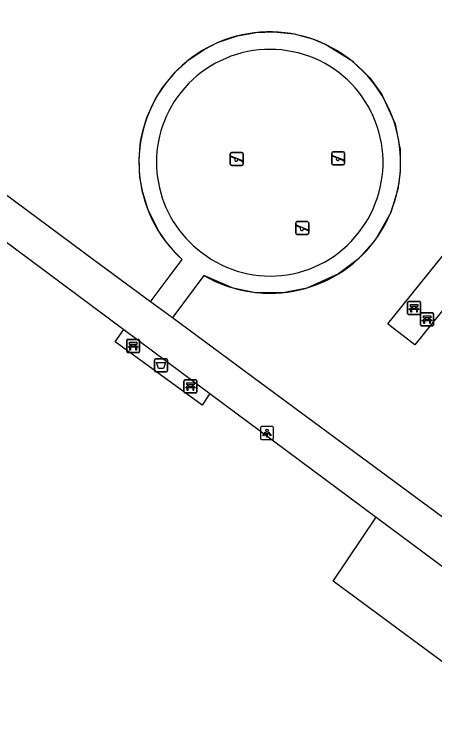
# Model space of a CAD drawing. Extents: x 160026 to 161302, y 384757 to 385701.
# Drawn here: x 160458.6 to 160491.1, y 385239.8 to 385295.1 of the extents above; entities that cross this region are included whole.
import ezdxf

# ---------------------------------------------------------------- set-up
doc = ezdxf.new("R2010")
doc.units = 0
for name, color, linetype in [('IMGEO_Afvalbak', 7, 'Continuous'), ('IMGEO_Bank', 7, 'Continuous'), ('IMGEO_Groenvoorziening', 7, 'Continuous'), ('IMGEO_Hek', 7, 'Continuous'), ('IMGEO_Lichtpunt', 7, 'Continuous'), ('IMGEO_Speelvoorziening', 7, 'Continuous'), ('IMGEO_Voetpad_open', 7, 'Continuous')]:
    doc.layers.add(name, color=color, linetype=linetype)

msp = doc.modelspace()

# ---------------------------------------------------------------- linework, layer by layer
at = {"layer": 'IMGEO_Afvalbak'}
for p, q in [((160469.545, 385268.436), (160470.335, 385268.436)), ((160470.335, 385268.436), (160469.545, 385268.436)), ((160469.445, 385267.536), (160469.445, 385268.336)), ((160469.445, 385268.336), (160469.445, 385267.536)), ((160470.435, 385268.336), (160470.435, 385267.536)), ((160470.435, 385267.536), (160470.435, 385268.336)), ((160470.335, 385267.436), (160469.545, 385267.436)), ((160469.545, 385267.436), (160470.335, 385267.436))]:
    msp.add_line(p, q, dxfattribs=at)
msp.add_lwpolyline([(160469.588, 385268.15), (160470.292, 385268.15), (160470.143, 385267.68), (160469.737, 385267.68), (160469.588, 385268.15)], dxfattribs=at)
for centre, start, end in [((160469.545, 385268.336), 90, 180), ((160469.545, 385268.336), 90, 180), ((160470.335, 385268.336), 0, 90), ((160470.335, 385268.336), 360, 90), ((160469.545, 385267.536), 180, 270), ((160469.545, 385267.536), 180, 270), ((160470.335, 385267.536), 270, 0), ((160470.335, 385267.536), 270, 0)]:
    msp.add_arc(centre, 0.1, start, end, dxfattribs=at)
at = {"layer": 'IMGEO_Bank'}
for p, q in [((160489.079, 385272.867), (160489.92, 385272.867)), ((160489.92, 385272.867), (160489.079, 385272.867)), ((160489.004, 385271.942), (160489.004, 385272.783)), ((160489.004, 385272.783), (160489.004, 385271.942)), ((160489.701, 385272.265), (160489.308, 385272.265)), ((160489.313, 385272.373), (160489.313, 385272.479)), ((160489.357, 385272.479), (160489.357, 385272.373)), ((160489.645, 385272.485), (160489.363, 385272.485)), ((160489.363, 385272.367), (160489.645, 385272.367)), ((160489.651, 385272.373), (160489.651, 385272.479)), ((160489.695, 385272.479), (160489.695, 385272.373)), ((160490.004, 385272.792), (160490.004, 385271.951)), ((160490.004, 385271.951), (160490.004, 385272.792)), ((160489.929, 385271.867), (160489.088, 385271.867)), ((160489.088, 385271.867), (160489.929, 385271.867)), ((160490.009, 385271.066), (160490.009, 385271.907)), ((160490.009, 385271.907), (160490.009, 385271.066)), ((160490.084, 385271.991), (160490.925, 385271.991)), ((160490.925, 385271.991), (160490.084, 385271.991)), ((160491.009, 385271.916), (160491.009, 385271.075)), ((160491.009, 385271.075), (160491.009, 385271.916)), ((160490.706, 385271.389), (160490.313, 385271.389)), ((160490.318, 385271.497), (160490.318, 385271.603)), ((160490.362, 385271.603), (160490.362, 385271.497)), ((160490.65, 385271.609), (160490.368, 385271.609)), ((160490.368, 385271.491), (160490.65, 385271.491)), ((160490.656, 385271.497), (160490.656, 385271.603)), ((160490.7, 385271.603), (160490.7, 385271.497)), ((160490.934, 385270.991), (160490.093, 385270.991)), ((160490.093, 385270.991), (160490.934, 385270.991)), ((160467.29, 385269.009), (160467.29, 385269.85)), ((160467.29, 385269.85), (160467.29, 385269.009)), ((160467.365, 385269.934), (160468.206, 385269.934)), ((160468.206, 385269.934), (160467.365, 385269.934)), ((160467.599, 385269.44), (160467.599, 385269.546)), ((160467.643, 385269.546), (160467.643, 385269.44)), ((160467.931, 385269.552), (160467.649, 385269.552)), ((160467.937, 385269.44), (160467.937, 385269.546)), ((160467.981, 385269.546), (160467.981, 385269.44)), ((160468.29, 385269.859), (160468.29, 385269.018)), ((160468.29, 385269.018), (160468.29, 385269.859)), ((160468.215, 385268.934), (160467.374, 385268.934)), ((160467.374, 385268.934), (160468.215, 385268.934)), ((160467.987, 385269.332), (160467.594, 385269.332)), ((160467.649, 385269.434), (160467.931, 385269.434)), ((160471.793, 385266.798), (160472.634, 385266.798)), ((160472.634, 385266.798), (160471.793, 385266.798)), ((160472.718, 385266.723), (160472.718, 385265.882)), ((160472.718, 385265.882), (160472.718, 385266.723)), ((160471.718, 385265.873), (160471.718, 385266.714)), ((160471.718, 385266.714), (160471.718, 385265.873)), ((160472.415, 385266.196), (160472.022, 385266.196)), ((160472.027, 385266.304), (160472.027, 385266.41)), ((160472.071, 385266.41), (160472.071, 385266.304)), ((160472.359, 385266.416), (160472.077, 385266.416)), ((160472.077, 385266.298), (160472.359, 385266.298)), ((160472.365, 385266.304), (160472.365, 385266.41)), ((160472.409, 385266.41), (160472.409, 385266.304)), ((160472.643, 385265.798), (160471.802, 385265.798)), ((160471.802, 385265.798), (160472.643, 385265.798))]:
    msp.add_line(p, q, dxfattribs=at)
for points in [[(160489.251, 385272.265), (160489.109, 385272.265), (160489.221, 385272.367), (160489.307, 385272.367)], [(160489.307, 385272.485), (160489.221, 385272.485), (160489.221, 385272.646), (160489.784, 385272.646), (160489.784, 385272.485), (160489.701, 385272.485)], [(160489.301, 385272.258), (160489.301, 385272.051), (160489.258, 385272.051), (160489.258, 385272.258)], [(160489.701, 385272.367), (160489.784, 385272.367), (160489.896, 385272.265), (160489.757, 385272.265)], [(160489.751, 385272.258), (160489.751, 385272.051), (160489.707, 385272.051), (160489.707, 385272.258)], [(160490.312, 385271.609), (160490.226, 385271.609), (160490.226, 385271.77), (160490.789, 385271.77), (160490.789, 385271.609), (160490.706, 385271.609)], [(160490.256, 385271.389), (160490.114, 385271.389), (160490.226, 385271.491), (160490.312, 385271.491)], [(160490.306, 385271.382), (160490.306, 385271.175), (160490.263, 385271.175), (160490.263, 385271.382)], [(160490.706, 385271.491), (160490.789, 385271.491), (160490.901, 385271.389), (160490.762, 385271.389)], [(160490.756, 385271.382), (160490.756, 385271.175), (160490.712, 385271.175), (160490.712, 385271.382)], [(160467.593, 385269.552), (160467.507, 385269.552), (160467.507, 385269.713), (160468.07, 385269.713), (160468.07, 385269.552), (160467.987, 385269.552)], [(160467.537, 385269.332), (160467.395, 385269.332), (160467.507, 385269.434), (160467.593, 385269.434)], [(160467.587, 385269.325), (160467.587, 385269.118), (160467.544, 385269.118), (160467.544, 385269.325)], [(160467.987, 385269.434), (160468.07, 385269.434), (160468.182, 385269.332), (160468.043, 385269.332)], [(160468.037, 385269.325), (160468.037, 385269.118), (160467.993, 385269.118), (160467.993, 385269.325)], [(160471.965, 385266.196), (160471.823, 385266.196), (160471.935, 385266.298), (160472.021, 385266.298)], [(160472.021, 385266.416), (160471.935, 385266.416), (160471.935, 385266.577), (160472.498, 385266.577), (160472.498, 385266.416), (160472.415, 385266.416)], [(160472.015, 385266.189), (160472.015, 385265.982), (160471.972, 385265.982), (160471.972, 385266.189)], [(160472.415, 385266.298), (160472.498, 385266.298), (160472.61, 385266.196), (160472.471, 385266.196)], [(160472.465, 385266.189), (160472.465, 385265.982), (160472.421, 385265.982), (160472.421, 385266.189)]]:
    msp.add_lwpolyline(points, dxfattribs=at)
for centre, radius, start, end in [((160489.082, 385272.789), 0.0779, 92.4484, 184.2845), ((160489.082, 385272.789), 0.0779, 92.4484, 184.2845), ((160489.926, 385272.789), 0.0779, 2.4484, 94.2845), ((160489.926, 385272.789), 0.0779, 2.4484, 94.2845), ((160489.251, 385272.258), 0.00671, 2.8957, 87.1043), ((160489.308, 385272.258), 0.00671, 92.8957, 177.1043), ((160489.306, 385272.478), 0.00671, 2.8957, 87.1043), ((160489.306, 385272.374), 0.00671, 272.8957, 357.1043), ((160489.363, 385272.478), 0.00671, 92.8957, 177.1043), ((160489.363, 385272.374), 0.00671, 182.8957, 267.1043), ((160489.645, 385272.478), 0.00671, 2.8957, 87.1043), ((160489.645, 385272.374), 0.00671, 272.8957, 357.1043), ((160489.702, 385272.478), 0.00671, 92.8957, 177.1043), ((160489.702, 385272.374), 0.00671, 182.8957, 267.1043), ((160489.7, 385272.258), 0.00671, 2.8957, 87.1043), ((160489.757, 385272.258), 0.00671, 92.8957, 177.1043), ((160489.082, 385271.945), 0.0779, 182.4484, 274.2845), ((160489.082, 385271.945), 0.0779, 182.4484, 274.2845), ((160489.926, 385271.945), 0.0779, 272.4484, 4.2845), ((160489.926, 385271.945), 0.0779, 272.4484, 4.2845), ((160490.087, 385271.913), 0.0779, 92.4484, 184.2845), ((160490.087, 385271.913), 0.0779, 92.4484, 184.2845), ((160490.931, 385271.913), 0.0779, 2.4484, 94.2845), ((160490.931, 385271.913), 0.0779, 2.4484, 94.2845), ((160490.256, 385271.382), 0.00671, 2.8957, 87.1043), ((160490.313, 385271.382), 0.00671, 92.8957, 177.1043), ((160490.311, 385271.602), 0.00671, 2.8957, 87.1043), ((160490.311, 385271.498), 0.00671, 272.8957, 357.1043), ((160490.368, 385271.602), 0.00671, 92.8957, 177.1043), ((160490.368, 385271.498), 0.00671, 182.8957, 267.1043), ((160490.65, 385271.602), 0.00671, 2.8957, 87.1043), ((160490.65, 385271.498), 0.00671, 272.8957, 357.1043), ((160490.707, 385271.602), 0.00671, 92.8957, 177.1043), ((160490.707, 385271.498), 0.00671, 182.8957, 267.1043), ((160490.705, 385271.382), 0.00671, 2.8957, 87.1043), ((160490.762, 385271.382), 0.00671, 92.8957, 177.1043), ((160490.087, 385271.069), 0.0779, 182.4484, 274.2845), ((160490.087, 385271.069), 0.0779, 182.4484, 274.2845), ((160490.931, 385271.069), 0.0779, 272.4484, 4.2845), ((160490.931, 385271.069), 0.0779, 272.4484, 4.2845), ((160467.368, 385269.856), 0.0779, 92.4484, 184.2845), ((160467.368, 385269.856), 0.0779, 92.4484, 184.2845), ((160467.592, 385269.545), 0.00671, 2.8957, 87.1043), ((160467.649, 385269.545), 0.00671, 92.8957, 177.1043), ((160467.931, 385269.545), 0.00671, 2.8957, 87.1043), ((160467.988, 385269.545), 0.00671, 92.8957, 177.1043), ((160468.212, 385269.856), 0.0779, 2.4484, 94.2845), ((160468.212, 385269.856), 0.0779, 2.4484, 94.2845), ((160467.368, 385269.012), 0.0779, 182.4484, 274.2845), ((160467.368, 385269.012), 0.0779, 182.4484, 274.2845), ((160467.537, 385269.325), 0.00671, 2.8957, 87.1043), ((160467.594, 385269.325), 0.00671, 92.8957, 177.1043), ((160467.592, 385269.441), 0.00671, 272.8957, 357.1043), ((160467.649, 385269.441), 0.00671, 182.8957, 267.1043), ((160467.931, 385269.441), 0.00671, 272.8957, 357.1043), ((160467.988, 385269.441), 0.00671, 182.8957, 267.1043), ((160467.986, 385269.325), 0.00671, 2.8957, 87.1043), ((160468.043, 385269.325), 0.00671, 92.8957, 177.1043), ((160468.212, 385269.012), 0.0779, 272.4484, 4.2845), ((160468.212, 385269.012), 0.0779, 272.4484, 4.2845), ((160471.796, 385266.72), 0.0779, 92.4484, 184.2845), ((160471.796, 385266.72), 0.0779, 92.4484, 184.2845), ((160472.64, 385266.72), 0.0779, 2.4484, 94.2845), ((160472.64, 385266.72), 0.0779, 2.4484, 94.2845), ((160471.965, 385266.189), 0.00671, 2.8957, 87.1043), ((160472.022, 385266.189), 0.00671, 92.8957, 177.1043), ((160472.02, 385266.409), 0.00671, 2.8957, 87.1043), ((160472.02, 385266.305), 0.00671, 272.8957, 357.1043), ((160472.077, 385266.409), 0.00671, 92.8957, 177.1043), ((160472.077, 385266.305), 0.00671, 182.8957, 267.1043), ((160472.359, 385266.409), 0.00671, 2.8957, 87.1043), ((160472.359, 385266.305), 0.00671, 272.8957, 357.1043), ((160472.416, 385266.409), 0.00671, 92.8957, 177.1043), ((160472.416, 385266.305), 0.00671, 182.8957, 267.1043), ((160472.414, 385266.189), 0.00671, 2.8957, 87.1043), ((160472.471, 385266.189), 0.00671, 92.8957, 177.1043), ((160471.796, 385265.876), 0.0779, 182.4484, 274.2845), ((160471.796, 385265.876), 0.0779, 182.4484, 274.2845), ((160472.64, 385265.876), 0.0779, 272.4484, 4.2845), ((160472.64, 385265.876), 0.0779, 272.4484, 4.2845)]:
    msp.add_arc(centre, radius, start, end, dxfattribs=at)
at = {"layer": 'IMGEO_Groenvoorziening'}
msp.add_lwpolyline([(160498.717, 385239.811), (160484.928, 385250), (160483.249, 385251.24), (160486.573, 385256.195)], dxfattribs=at)
at = {"layer": 'IMGEO_Hek'}
msp.add_lwpolyline([(160469.269, 385273.017), (160471.586, 385276.117), (160471.024, 385276.673), (160470.336, 385277.489), (160469.773, 385278.311), (160468.953, 385279.957), (160468.53, 385281.301), (160468.315, 385282.507), (160468.245, 385283.777), (160468.341, 385284.994), (160468.362, 385285.259), (160468.526, 385286.05), (160468.85, 385287.105), (160469.489, 385288.504), (160470.032, 385289.38), (160471.036, 385290.614), (160472.117, 385291.595), (160473.322, 385292.409), (160474.316, 385292.911), (160475.854, 385293.44), (160477.308, 385293.701), (160478.664, 385293.75), (160480.231, 385293.579), (160481.644, 385293.203), (160482.695, 385292.772), (160484.619, 385291.579), (160486.079, 385290.182), (160487.014, 385288.888), (160488.031, 385286.619), (160488.358, 385284.994), (160488.418, 385284.696), (160488.44, 385282.899), (160488.251, 385281.555), (160487.696, 385279.758), (160486.486, 385277.616), (160485.196, 385276.179), (160483.674, 385275.024), (160481.208, 385273.909), (160479.382, 385273.547), (160477.253, 385273.555), (160475.511, 385273.908), (160473.256, 385274.892), (160470.945, 385271.774)], dxfattribs=at)
at = {"layer": 'IMGEO_Lichtpunt'}
for p, q in [((160477.638, 385263.092), (160477.638, 385262.285)), ((160477.638, 385263.092), (160477.638, 385262.285)), ((160478.54, 385263.187), (160477.732, 385263.187)), ((160478.54, 385263.187), (160477.732, 385263.187)), ((160478.634, 385262.285), (160478.634, 385263.092)), ((160478.634, 385262.285), (160478.634, 385263.092)), ((160477.732, 385262.191), (160478.54, 385262.191)), ((160477.732, 385262.191), (160478.54, 385262.191))]:
    msp.add_line(p, q, dxfattribs=at)
for points in [[(160478.012, 385262.756), (160478.051, 385262.728), (160477.863, 385262.466), (160477.825, 385262.493), (160478.012, 385262.756)], [(160478.114, 385262.708), (160478.161, 385262.708), (160478.161, 385262.386), (160478.114, 385262.386), (160478.114, 385262.708)], [(160478.224, 385262.728), (160478.262, 385262.755), (160478.449, 385262.493), (160478.41, 385262.465), (160478.224, 385262.728)]]:
    msp.add_lwpolyline(points, dxfattribs=at)
msp.add_circle((160478.137, 385262.89), 0.0994, dxfattribs=at)
for centre, start, end in [((160477.732, 385263.092), 90, 180), ((160477.732, 385263.092), 90, 180), ((160478.54, 385263.092), 0, 90), ((160478.54, 385263.092), 0, 90), ((160477.732, 385262.285), 180, 270), ((160477.732, 385262.285), 180, 270), ((160478.54, 385262.285), 270, 0), ((160478.54, 385262.285), 270, 360)]:
    msp.add_arc(centre, 0.0946, start, end, dxfattribs=at)
at = {"layer": 'IMGEO_Speelvoorziening'}
for p, q in [((160483.24, 385284.454), (160484.03, 385284.454)), ((160484.03, 385284.454), (160483.24, 385284.454)), ((160475.298, 385283.507), (160475.298, 385284.307)), ((160475.298, 385284.307), (160475.298, 385283.507)), ((160475.681, 385283.935), (160475.342, 385284.072)), ((160475.367, 385284.132), (160476.243, 385283.779)), ((160475.398, 385284.407), (160476.188, 385284.407)), ((160476.188, 385284.407), (160475.398, 385284.407)), ((160476.288, 385284.307), (160476.288, 385283.507)), ((160476.288, 385283.507), (160476.288, 385284.307)), ((160483.14, 385283.554), (160483.14, 385284.354)), ((160483.14, 385284.354), (160483.14, 385283.554)), ((160483.523, 385283.982), (160483.184, 385284.119)), ((160483.209, 385284.179), (160484.085, 385283.826)), ((160484.061, 385283.766), (160483.721, 385283.903)), ((160484.13, 385284.354), (160484.13, 385283.554)), ((160484.13, 385283.554), (160484.13, 385284.354)), ((160476.188, 385283.407), (160475.398, 385283.407)), ((160475.398, 385283.407), (160476.188, 385283.407)), ((160476.219, 385283.719), (160475.879, 385283.856)), ((160484.03, 385283.454), (160483.24, 385283.454)), ((160483.24, 385283.454), (160484.03, 385283.454)), ((160480.368, 385278.151), (160480.368, 385278.951)), ((160480.368, 385278.951), (160480.368, 385278.151)), ((160480.468, 385279.051), (160481.258, 385279.051)), ((160481.258, 385279.051), (160480.468, 385279.051)), ((160481.358, 385278.951), (160481.358, 385278.151)), ((160481.358, 385278.151), (160481.358, 385278.951)), ((160480.751, 385278.579), (160480.412, 385278.716)), ((160480.437, 385278.776), (160481.313, 385278.423)), ((160481.289, 385278.363), (160480.949, 385278.5)), ((160481.258, 385278.051), (160480.468, 385278.051)), ((160480.468, 385278.051), (160481.258, 385278.051))]:
    msp.add_line(p, q, dxfattribs=at)
for centre, radius, start, end in [((160483.24, 385284.354), 0.1, 90, 180), ((160483.24, 385284.354), 0.1, 90, 180), ((160484.03, 385284.354), 0.1, 0, 90), ((160484.03, 385284.354), 0.1, 360, 90), ((160475.398, 385284.307), 0.1, 90, 180), ((160475.398, 385284.307), 0.1, 90, 180), ((160475.355, 385284.102), 0.0327, 68.078, 248.078), ((160475.76, 385283.845), 0.12, 130.9928, 5.1632), ((160476.188, 385284.307), 0.1, 0, 90), ((160476.188, 385284.307), 0.1, 360, 90), ((160483.197, 385284.149), 0.0327, 68.078, 248.078), ((160483.602, 385283.892), 0.12, 130.9928, 5.1632), ((160475.398, 385283.507), 0.1, 180, 270), ((160475.398, 385283.507), 0.1, 180, 270), ((160476.188, 385283.507), 0.1, 270, 0), ((160476.188, 385283.507), 0.1, 270, 0), ((160476.231, 385283.749), 0.0327, 248.078, 68.078), ((160483.24, 385283.554), 0.1, 180, 270), ((160483.24, 385283.554), 0.1, 180, 270), ((160484.03, 385283.554), 0.1, 270, 0), ((160484.03, 385283.554), 0.1, 270, 0), ((160484.073, 385283.796), 0.0327, 248.078, 68.078), ((160480.468, 385278.951), 0.1, 90, 180), ((160480.468, 385278.951), 0.1, 90, 180), ((160481.258, 385278.951), 0.1, 0, 90), ((160481.258, 385278.951), 0.1, 360, 90), ((160480.425, 385278.746), 0.0327, 68.078, 248.078), ((160480.83, 385278.489), 0.12, 130.9928, 5.1632), ((160481.301, 385278.393), 0.0327, 248.078, 68.078), ((160480.468, 385278.151), 0.1, 180, 270), ((160480.468, 385278.151), 0.1, 180, 270), ((160481.258, 385278.151), 0.1, 270, 0), ((160481.258, 385278.151), 0.1, 270, 0)]:
    msp.add_arc(centre, radius, start, end, dxfattribs=at)
at = {"layer": 'IMGEO_Voetpad_open'}
for points in [[(160469.141, 385272.846), (160464.832, 385276.029), (160451.586, 385285.854), (160440.214, 385288.427), (160375.119, 385336.693), (160360.892, 385347.448)], [(160456.349, 385278.671), (160467.077, 385270.693)], [(160494.481, 385275.639), (160489.566, 385269.522), (160487.668, 385271.002), (160487.488, 385271.147), (160492.434, 385277.273), (160492.609, 385277.133), (160494.481, 385275.639)], [(160469.141, 385272.846), (160469.269, 385273.017), (160471.586, 385276.117)], [(160473.256, 385274.892), (160470.945, 385271.774), (160470.82, 385271.605)], [(160470.82, 385271.605), (160469.141, 385272.846)], [(160502.711, 385247.976), (160497.491, 385251.899), (160477.079, 385266.982), (160470.82, 385271.605)], [(160473.728, 385265.747), (160473.128, 385264.857), (160466.403, 385269.746), (160467.077, 385270.693)], [(160467.077, 385270.693), (160473.728, 385265.747)], [(160473.728, 385265.747), (160486.573, 385256.195)], [(160486.573, 385256.195), (160494.904, 385250), (160500, 385246.199), (160502.192, 385244.564), (160498.717, 385239.811)]]:
    msp.add_lwpolyline(points, dxfattribs=at)
for centre, radius, start, end in [((160478.341, 385283.631), 10.104, 53.0252, 228.0453), ((160478.368, 385283.582), 8.801, 55.6371, 147.1805), ((160478.356, 385283.617), 10.106, 239.6943, 53.1398), ((160478.326, 385283.637), 8.78, 324.4767, 55.2078), ((160478.319, 385283.645), 8.726, 147.3545, 233.4505), ((160478.392, 385283.473), 8.632, 232.3851, 325.1086)]:
    msp.add_arc(centre, radius, start, end, dxfattribs=at)

doc.saveas('drawing.dxf')
